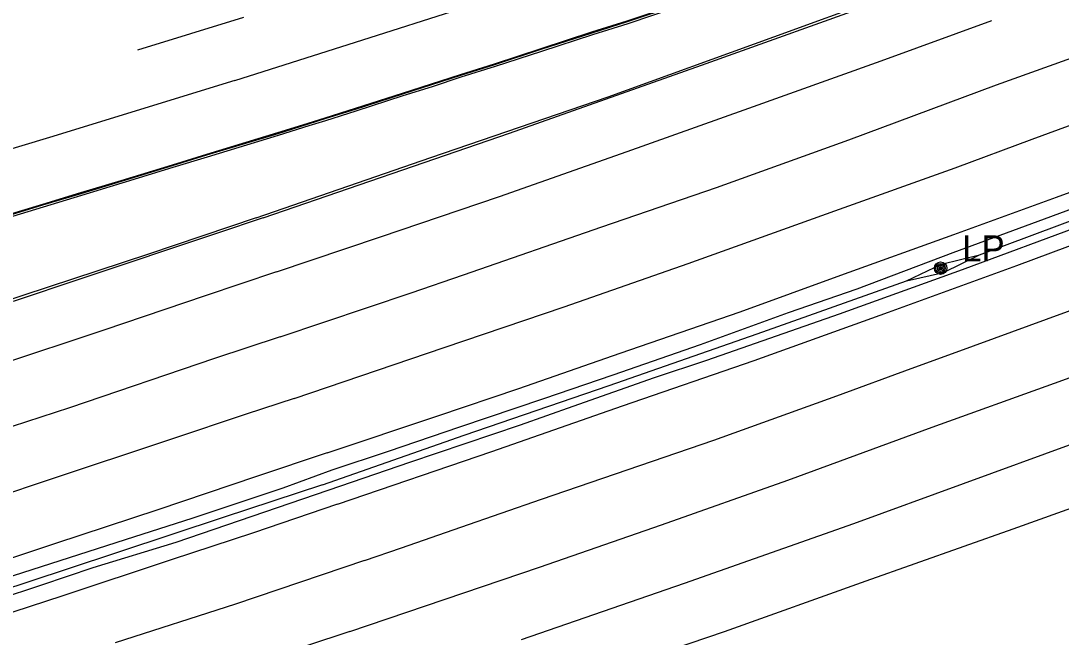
# Model space of a CAD drawing. Extents: x 368532 to 392481, y 10654822 to 10676899.
# Drawn here: x 392143.9 to 392343.6, y 10659412.9 to 10659531.2 of the extents above; entities that cross this region are included whole.
import ezdxf

# ---------------------------------------------------------------- set-up
doc = ezdxf.new("R2010")
doc.units = 0
for name, color, linetype in [('p_road - paved curb', 7, 'Continuous'), ('p_road conc barrier', 7, 'Continuous'), ('p_road guard rails', 7, 'Continuous'), ('p_road paint stripe', 7, 'Continuous'), ('p_utility general pole', 7, 'Continuous')]:
    doc.layers.add(name, color=color, linetype=linetype)

msp = doc.modelspace()

# ---------------------------------------------------------------- linework, layer by layer
at = {"layer": 'p_road - paved curb'}
for p, q in [((392260.31, 10659531.16), (392269.58, 10659534.24)), ((392260.36, 10659531.02), (392269.63, 10659534.1)), ((392260.46, 10659530.68), (392269.74, 10659533.77)), ((392274.54, 10659522.65), (392310.34, 10659535.51)), ((392253.52, 10659529.02), (392260.31, 10659531.16)), ((392253.57, 10659528.88), (392260.36, 10659531.02)), ((392253.67, 10659528.54), (392260.46, 10659530.68)), ((392243.76, 10659525.84), (392253.52, 10659529.02)), ((392243.81, 10659525.7), (392253.57, 10659528.88)), ((392243.92, 10659525.36), (392253.67, 10659528.54)), ((392234.86, 10659522.93), (392243.76, 10659525.84)), ((392234.91, 10659522.79), (392243.81, 10659525.7)), ((392235.01, 10659522.45), (392243.92, 10659525.36)), ((392228.31, 10659520.87), (392234.86, 10659522.93)), ((392228.36, 10659520.73), (392234.91, 10659522.79)), ((392228.46, 10659520.39), (392235.01, 10659522.45)), ((392237.71, 10659509.6), (392274.54, 10659522.65)), ((392222.76, 10659519.06), (392228.31, 10659520.87)), ((392222.81, 10659518.92), (392228.36, 10659520.73)), ((392222.91, 10659518.58), (392228.46, 10659520.39)), ((392217.17, 10659517.3), (392222.76, 10659519.06)), ((392217.22, 10659517.16), (392222.81, 10659518.92)), ((392217.32, 10659516.82), (392222.91, 10659518.58)), ((392208.13, 10659514.38), (392217.17, 10659517.3)), ((392208.18, 10659514.24), (392217.22, 10659517.16)), ((392208.28, 10659513.9), (392217.32, 10659516.82)), ((392202.32, 10659512.54), (392208.13, 10659514.38)), ((392202.36, 10659512.4), (392208.18, 10659514.24)), ((392202.47, 10659512.06), (392208.28, 10659513.9)), ((392199.09, 10659511.55), (392202.32, 10659512.54)), ((392199.13, 10659511.41), (392202.36, 10659512.4)), ((392199.24, 10659511.07), (392202.47, 10659512.06)), ((392179.6, 10659505.56), (392193.25, 10659509.71)), ((392190.4, 10659493.33), (392237.71, 10659509.6)), ((392193.25, 10659509.71), (392199.09, 10659511.55)), ((392193.29, 10659509.57), (392199.13, 10659511.41)), ((392193.4, 10659509.23), (392199.24, 10659511.07)), ((392179.64, 10659505.42), (392193.29, 10659509.57)), ((392179.75, 10659505.08), (392193.4, 10659509.23)), ((392173.01, 10659503.53), (392179.6, 10659505.56)), ((392173.05, 10659503.39), (392179.64, 10659505.42)), ((392173.16, 10659503.05), (392179.75, 10659505.08)), ((392372.18, 10659504.88), (392322.82, 10659486.67)), ((392163.21, 10659500.55), (392173.01, 10659503.53)), ((392163.25, 10659500.41), (392173.05, 10659503.39)), ((392163.36, 10659500.07), (392173.16, 10659503.05)), ((392155.45, 10659498.19), (392163.21, 10659500.55)), ((392155.49, 10659498.05), (392163.25, 10659500.41)), ((392155.6, 10659497.71), (392163.36, 10659500.07)), ((392148.13, 10659495.97), (392155.45, 10659498.19)), ((392148.17, 10659495.83), (392155.49, 10659498.05)), ((392148.28, 10659495.49), (392155.6, 10659497.71)), ((392136.46, 10659492.43), (392148.13, 10659495.97)), ((392136.5, 10659492.29), (392148.17, 10659495.83)), ((392136.61, 10659491.95), (392148.28, 10659495.49)), ((392190.4, 10659493.33), (392181.68, 10659490.44)), ((392324.62, 10659483.41), (392350.27, 10659492.96)), ((392181.68, 10659490.44), (392155.41, 10659481.66)), ((392322.82, 10659486.67), (392304.4, 10659479.64)), ((392155.41, 10659481.66), (392142.47, 10659477.29)), ((392301.03, 10659474.9), (392324.62, 10659483.41)), ((392304.4, 10659479.64), (392291.2, 10659475.1)), ((392291.2, 10659475.1), (392274.29, 10659469.01)), ((392275.59, 10659466.07), (392301.03, 10659474.9)), ((392274.29, 10659469.01), (392257.56, 10659463.15)), ((392265.54, 10659462.71), (392275.59, 10659466.07)), ((392257.56, 10659463.15), (392244.22, 10659458.64)), ((392249.93, 10659457.2), (392265.54, 10659462.71)), ((392244.22, 10659458.64), (392228.13, 10659453.21)), ((392239.79, 10659453.61), (392249.93, 10659457.2)), ((392228.13, 10659453.21), (392214.43, 10659448.52)), ((392218.55, 10659446.46), (392239.79, 10659453.61)), ((392214.43, 10659448.52), (392203.58, 10659444.94)), ((392205.36, 10659441.94), (392218.55, 10659446.46)), ((392203.58, 10659444.94), (392194.2, 10659441.47)), ((392173.73, 10659431.14), (392205.36, 10659441.94)), ((392334.38, 10659433.65), (392358.17, 10659442.2)), ((392194.2, 10659441.47), (392176.91, 10659435.75)), ((392176.91, 10659435.75), (392163.93, 10659431.57)), ((392306.16, 10659423.7), (392334.38, 10659433.65)), ((392163.93, 10659431.57), (392140.69, 10659424.08)), ((392157.82, 10659426.22), (392173.73, 10659431.14)), ((392147.97, 10659422.92), (392157.82, 10659426.22)), ((392124.44, 10659415.25), (392147.97, 10659422.92)), ((392278.99, 10659413.98), (392306.16, 10659423.7)), ((392256.24, 10659406.29), (392278.99, 10659413.98))]:
    msp.add_line(p, q, dxfattribs=at)
at = {"layer": 'p_road conc barrier'}
for p, q in [((392327.89, 10659486.24), (392352.49, 10659495.46)), ((392320.6, 10659484.44), (392327.89, 10659486.24)), ((392321, 10659482.87), (392327.89, 10659486.24)), ((392313.89, 10659481.24), (392320.6, 10659484.44)), ((392313.89, 10659481.24), (392321, 10659482.87)), ((392285.24, 10659471.1), (392313.89, 10659481.24)), ((392256.85, 10659461.21), (392285.24, 10659471.1)), ((392229, 10659451.64), (392256.85, 10659461.21)), ((392201.85, 10659442.14), (392229, 10659451.64)), ((392201.85, 10659442.14), (392182.78, 10659435.87)), ((392182.78, 10659435.87), (392152.79, 10659425.94)), ((392152.79, 10659425.94), (392133.57, 10659419.63))]:
    msp.add_line(p, q, dxfattribs=at)
at = {"layer": 'p_road guard rails'}
for p, q in [((392288.44, 10659528.11), (392323.04, 10659540.71)), ((392256.62, 10659516.58), (392288.44, 10659528.11)), ((392222.58, 10659504.92), (392256.62, 10659516.58)), ((392189.11, 10659493.38), (392222.58, 10659504.92)), ((392189.11, 10659493.38), (392168.43, 10659486.37)), ((392168.43, 10659486.37), (392133.95, 10659475.04))]:
    msp.add_line(p, q, dxfattribs=at)
at = {"layer": 'p_road paint stripe'}
for p, q in [((392208.13, 10659527.05), (392229.48, 10659533.86)), ((392166.35, 10659525.59), (392186.72, 10659531.85)), ((392309.05, 10659523.49), (392330.29, 10659531.24)), ((392184.98, 10659519.73), (392208.13, 10659527.05)), ((392331.15, 10659518.85), (392354.69, 10659527.36)), ((392282.75, 10659514.05), (392309.05, 10659523.49)), ((392338.01, 10659508.45), (392375.6, 10659522.28)), ((392184.98, 10659519.73), (392149.42, 10659508.79)), ((392302.82, 10659508.35), (392331.15, 10659518.85)), ((392260.3, 10659506.07), (392282.75, 10659514.05)), ((392149.42, 10659508.79), (392111.22, 10659497.17)), ((392277.41, 10659499.19), (392302.82, 10659508.35)), ((392323.26, 10659502.94), (392338.01, 10659508.45)), ((392235.82, 10659497.48), (392260.3, 10659506.07)), ((392342.72, 10659497.34), (392365.94, 10659505.76)), ((392300.14, 10659494.7), (392323.26, 10659502.94)), ((392255.42, 10659491.6), (392277.41, 10659499.19)), ((392212.94, 10659489.71), (392235.82, 10659497.48)), ((392323.01, 10659490.17), (392342.72, 10659497.34)), ((392272, 10659484.59), (392300.14, 10659494.7)), ((392335.08, 10659484.2), (392363.76, 10659494.91)), ((392192.99, 10659482.96), (392212.94, 10659489.71)), ((392228.85, 10659482.42), (392255.42, 10659491.6)), ((392301.27, 10659482.35), (392323.01, 10659490.17)), ((392248.18, 10659476.29), (392272, 10659484.59)), ((392310.47, 10659475.27), (392335.08, 10659484.2)), ((392192.99, 10659482.96), (392179.28, 10659478.36)), ((392218.85, 10659478.96), (392228.85, 10659482.42)), ((392282, 10659475.3), (392301.27, 10659482.35)), ((392179.28, 10659478.36), (392159.85, 10659471.8)), ((392193.69, 10659470.52), (392218.85, 10659478.96)), ((392225.2, 10659468.5), (392248.18, 10659476.29)), ((392323.45, 10659467.56), (392350.87, 10659477.58)), ((392258.93, 10659467.41), (392282, 10659475.3)), ((392284.64, 10659466), (392310.47, 10659475.27)), ((392159.85, 10659471.8), (392135.82, 10659463.81)), ((392193.69, 10659470.52), (392181.1, 10659466.37)), ((392342.28, 10659461.65), (392366.48, 10659470.47)), ((392196.38, 10659458.68), (392225.2, 10659468.5)), ((392181.1, 10659466.37), (392153.27, 10659456.9)), ((392239.49, 10659460.62), (392258.93, 10659467.41)), ((392259.37, 10659457.26), (392284.64, 10659466)), ((392314.8, 10659464.41), (392323.45, 10659467.56)), ((392300.52, 10659459.17), (392314.8, 10659464.41)), ((392223.96, 10659455.37), (392239.49, 10659460.62)), ((392318.84, 10659453.21), (392342.28, 10659461.65)), ((392196.38, 10659458.68), (392187.18, 10659455.68)), ((392276.91, 10659450.67), (392300.52, 10659459.17)), ((392153.27, 10659456.9), (392129.45, 10659449.17)), ((392187.18, 10659455.68), (392172.67, 10659450.82)), ((392234.33, 10659448.51), (392259.37, 10659457.26)), ((392202.69, 10659448.25), (392223.96, 10659455.37)), ((392291.13, 10659443.03), (392318.84, 10659453.21)), ((392172.67, 10659450.82), (392149, 10659442.93)), ((392243.84, 10659439.34), (392276.91, 10659450.67)), ((392303.8, 10659434.71), (392345.87, 10659450.02)), ((392202.69, 10659448.25), (392189.15, 10659443.73)), ((392204.69, 10659438.43), (392234.33, 10659448.51)), ((392189.15, 10659443.73), (392170.19, 10659437.33)), ((392149, 10659442.93), (392120.33, 10659433.51)), ((392266.88, 10659434.43), (392291.13, 10659443.03)), ((392204.69, 10659438.43), (392188.59, 10659432.91)), ((392228.36, 10659433.96), (392243.84, 10659439.34)), ((392170.19, 10659437.33), (392150.58, 10659430.84)), ((392216.96, 10659430.02), (392228.36, 10659433.96)), ((392243.46, 10659426.29), (392266.88, 10659434.43)), ((392271.32, 10659423.22), (392303.8, 10659434.71)), ((392188.59, 10659432.91), (392172.79, 10659427.75)), ((392150.58, 10659430.84), (392127.68, 10659423.32)), ((392209.89, 10659427.62), (392216.96, 10659430.02)), ((392172.79, 10659427.75), (392151.82, 10659420.78)), ((392209.89, 10659427.62), (392185.11, 10659419.2)), ((392207.09, 10659414), (392243.46, 10659426.29)), ((392240.03, 10659412.45), (392271.32, 10659423.22)), ((392151.82, 10659420.78), (392128.83, 10659413.3)), ((392185.11, 10659419.2), (392162.02, 10659411.81)), ((392207.09, 10659414), (392190.63, 10659408.51))]:
    msp.add_line(p, q, dxfattribs=at)
at = {"layer": 'p_utility general pole'}
for radius in [1.19, 0.901, 0.608, 0.337, 0.12]:
    msp.add_circle((392320.45, 10659483.69), radius, dxfattribs=at)

# ---------------------------------------------------------------- texts
msp.add_text('LP', height=5, dxfattribs=at).set_placement((392324.57, 10659484.98))

doc.saveas('drawing.dxf')
